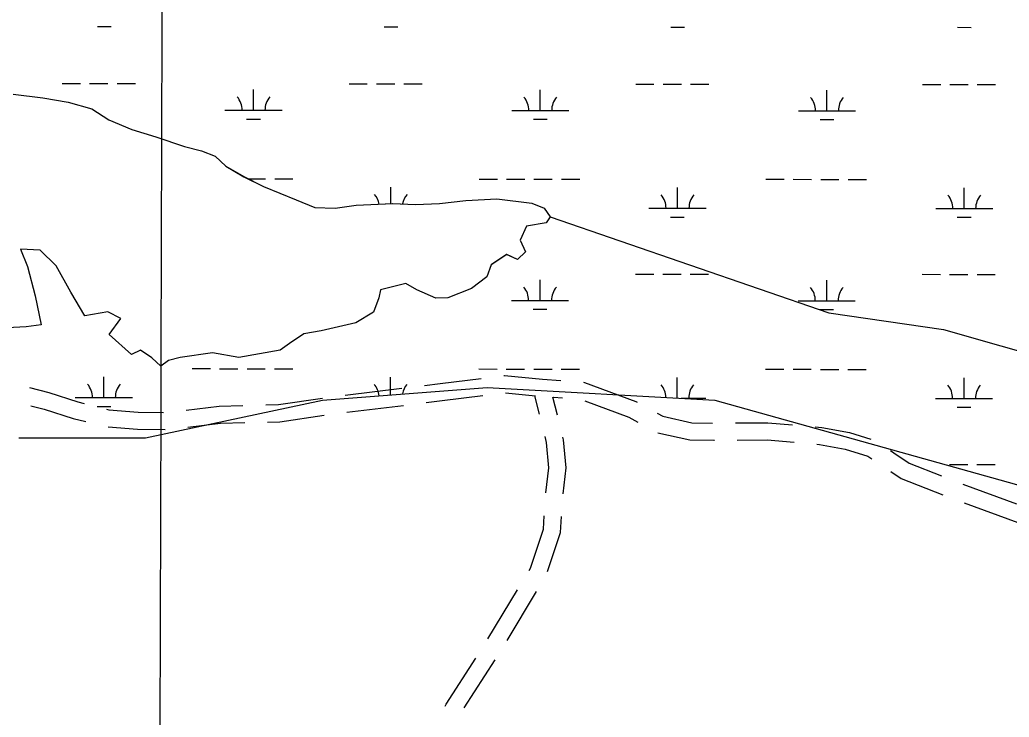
# Model space of a CAD drawing. Extents: x 3148686 to 3186545, y 916144 to 941516.
# Drawn here: x 3176177 to 3177909, y 923636 to 924858 of the extents above; entities that cross this region are included whole.
import ezdxf

# ---------------------------------------------------------------- set-up
doc = ezdxf.new("R2010")
doc.units = 0
for name, color, linetype in [('V-GRID-MAJR', 7, 'Continuous'), ('V-ROAD-CNTR', 7, 'Continuous'), ('V-SITE-VEGE', 7, 'Continuous'), ('V-TOPO-SHOR', 7, 'Continuous'), ('V-WETL-SWMP', 7, 'Continuous')]:
    doc.layers.add(name, color=color, linetype=linetype)

msp = doc.modelspace()

# ---------------------------------------------------------------- linework, layer by layer
at = {"layer": 'V-GRID-MAJR'}
msp.add_spline([(3176416.1, 921480.3), (3176433.8, 927540.7), (3176451.4, 933603.7), (3176469, 939666.7), (3176469, 939669.3)], degree=3, dxfattribs=at)
at = {"layer": 'V-ROAD-CNTR'}
for p, q in [((3176746.4, 924200.1), (3176845.6, 924212.2)), ((3177086.6, 924166.8), (3177078.4, 924199.2)), ((3177117.9, 924165.4), (3177110, 924196.6)), ((3176749.4, 924170.3), (3176848.6, 924182.3)), ((3177827.6, 924044.4), (3177921.4, 924009.8)), ((3177830, 924011.6), (3177923.8, 923976.9)), ((3176996.5, 923773.4), (3177048, 923859.1)), ((3177029.8, 923770.6), (3177081.3, 923856.3)), ((3176954.8, 923652.4), (3177008.8, 923736.6))]:
    msp.add_line(p, q, dxfattribs=at)
for points in [[(3176885.3, 924217), (3176912.8, 924220.4), (3176984.6, 924229.6)], [(3177024.2, 924234.7), (3177025.6, 924234.8), (3177091.7, 924228), (3177123.8, 924225.7)], [(3177163.7, 924222.7), (3177165.2, 924222.6), (3177255.4, 924189.1), (3177257.4, 924188)], [(3176193.8, 924213.4), (3176227.6, 924204.6), (3176278.5, 924188.4), (3176289.8, 924185.6)], [(3177027.2, 924204.5), (3177079.4, 924199.1)], [(3176607.5, 924183), (3176629.7, 924183.6), (3176706.7, 924194.8)], [(3176888.3, 924187.2), (3176916.5, 924190.6), (3176987.5, 924199.7)], [(3177111, 924196.5), (3177126.8, 924195.4)], [(3177166.2, 924190.2), (3177242.9, 924161.7), (3177258.8, 924153)], [(3176196.5, 924181.7), (3176219.3, 924175.8), (3176270.3, 924159.5), (3176292.6, 924153.9)], [(3176328.6, 924175.8), (3176332.8, 924174.7), (3176384.1, 924170.4), (3176428.2, 924170.1)], [(3176468, 924173.9), (3176526, 924181.1), (3176567.6, 924182.1)], [(3176471, 924144), (3176528.2, 924151.1), (3176570.6, 924152.1)], [(3176610.5, 924153.1), (3176632.2, 924153.6), (3176709.7, 924164.9)], [(3177292.4, 924168.7), (3177302.5, 924163.2), (3177353.2, 924151.9), (3177389.8, 924151.3)], [(3176331.4, 924144.7), (3176382.7, 924140.4), (3176431.2, 924140.1)], [(3177429.8, 924151.5), (3177486.5, 924151.8), (3177529.6, 924148.1)], [(3177569.4, 924144.6), (3177580.8, 924143.6), (3177629.1, 924134.8), (3177666.8, 924123.1)], [(3177097.8, 924028.9), (3177103.3, 924073.1), (3177099.1, 924117), (3177096.4, 924128)], [(3177127.9, 924027.4), (3177133.5, 924072.7), (3177128.8, 924122.1), (3177127.6, 924126.7)], [(3177294.1, 924134.3), (3177349.7, 924122), (3177391.7, 924121.2), (3177392.8, 924121.2)], [(3177432.8, 924121.5), (3177485.3, 924121.8), (3177532.6, 924117.7)], [(3177572.4, 924114.2), (3177576.8, 924113.8), (3177622, 924105.6), (3177661.4, 924093.3), (3177668.4, 924088.7)], [(3177701.2, 924103.1), (3177707, 924099.4), (3177734, 924081.1), (3177790.2, 924058.8)], [(3177701.8, 924066.7), (3177719.9, 924054.4), (3177792.6, 924025.7)], [(3177068.6, 923893.4), (3177071.1, 923897.5), (3177093.5, 923965.5), (3177095, 923989)], [(3177100.6, 923891.2), (3177123.2, 923959.7), (3177124.9, 923987.5)], [(3176921.3, 923655.3), (3176923.3, 923658.9), (3176975.1, 923739.6)]]:
    msp.add_lwpolyline(points, dxfattribs=at)
at = {"layer": 'V-SITE-VEGE'}
for p, q in [((3176165.1, 924727.2), (3176217, 924720.8)), ((3176217, 924720.8), (3176261.3, 924713.1)), ((3176261.3, 924713.1), (3176303.2, 924701.6)), ((3176303.2, 924701.6), (3176332.7, 924682.4)), ((3176332.7, 924682.4), (3176373.1, 924665.2)), ((3176373.1, 924665.2), (3176414.8, 924652.8)), ((3176414.8, 924652.8), (3176465.5, 924635.5)), ((3176465.5, 924635.5), (3176495.1, 924628.1)), ((3176495.1, 924628.1), (3176519.1, 924618.8)), ((3176519.1, 924618.8), (3176537.7, 924601.2)), ((3176537.7, 924601.2), (3176569.1, 924582.9)), ((3176569.1, 924582.9), (3176603.8, 924565.7)), ((3176603.8, 924565.7), (3176660.6, 924542.3)), ((3176660.6, 924542.3), (3176693.3, 924528.7)), ((3176729, 924527.6), (3176765.9, 924533.2)), ((3176765.9, 924533.2), (3176829.7, 924535.9)), ((3176829.7, 924535.9), (3176869.7, 924534.2)), ((3176869.7, 924534.2), (3176911.5, 924535.7)), ((3176911.5, 924535.7), (3176958, 924541.2)), ((3176958, 924541.2), (3177011.9, 924544)), ((3177011.9, 924544), (3177073.5, 924536.3)), ((3177073.5, 924536.3), (3177094.9, 924527.6)), ((3176693.3, 924528.7), (3176729, 924527.6)), ((3177094.9, 924527.6), (3177105.6, 924512.6)), ((3177098.6, 924501.9), (3177063.9, 924496.4)), ((3177105.6, 924512.6), (3177098.6, 924501.9)), ((3177063.9, 924496.4), (3177053.1, 924471.8)), ((3177053.1, 924471.8), (3177062.3, 924451.1)), ((3176212.4, 924454.2), (3176178.3, 924455.9)), ((3176178.3, 924455.9), (3176190.2, 924425.7)), ((3176240.5, 924426.6), (3176212.4, 924454.2)), ((3177029.2, 924446.6), (3177001.8, 924428.5)), ((3177048.1, 924438), (3177029.2, 924446.6)), ((3177062.3, 924451.1), (3177048.1, 924438)), ((3176190.2, 924425.7), (3176203.6, 924374.1)), ((3176266, 924380.3), (3176240.5, 924426.6)), ((3177001.8, 924428.5), (3176994.3, 924407.4)), ((3176852.7, 924396), (3176808.4, 924384.8)), ((3176872.2, 924384.4), (3176852.7, 924396)), ((3176994.3, 924407.4), (3176967.6, 924386.8)), ((3176290.7, 924339.2), (3176266, 924380.3)), ((3176808.4, 924384.8), (3176805.6, 924370.9)), ((3176905.2, 924369.9), (3176872.2, 924384.4)), ((3176967.6, 924386.8), (3176926.1, 924370.5)), ((3176203.6, 924374.1), (3176214.4, 924323.5)), ((3176805.6, 924370.9), (3176795.8, 924345.5)), ((3176926.1, 924370.5), (3176905.2, 924369.9)), ((3176330.9, 924346.1), (3176290.7, 924339.2)), ((3176353.5, 924334.4), (3176330.9, 924346.1)), ((3176795.8, 924345.5), (3176765.3, 924327.1)), ((3176333.6, 924306.7), (3176353.5, 924334.4)), ((3176765.3, 924327.1), (3176704.5, 924312.8)), ((3176188.2, 924319.9), (3176154.5, 924317.9)), ((3176214.4, 924323.5), (3176188.2, 924319.9)), ((3176704.5, 924312.8), (3176674.2, 924307.6)), ((3176372.7, 924271.3), (3176333.6, 924306.7)), ((3176649.2, 924290.9), (3176632.8, 924279)), ((3176674.2, 924307.6), (3176649.2, 924290.9)), ((3176388.4, 924278.9), (3176372.7, 924271.3)), ((3176408.3, 924265.4), (3176388.4, 924278.9)), ((3176514.1, 924274.6), (3176457.6, 924266.4)), ((3176560.6, 924266.3), (3176514.1, 924274.6)), ((3176632.8, 924279), (3176560.6, 924266.3)), ((3176423.9, 924250.7), (3176408.3, 924265.4)), ((3176437.1, 924261.1), (3176423.9, 924250.7)), ((3176457.6, 924266.4), (3176437.1, 924261.1))]:
    msp.add_line(p, q, dxfattribs=at)
at = {"layer": 'V-TOPO-SHOR'}
for points in [[(3176165.1, 924727.2), (3176217, 924720.8), (3176261.3, 924713.1), (3176303.2, 924701.6), (3176332.7, 924682.4), (3176373.1, 924665.2), (3176414.8, 924652.8), (3176465.5, 924635.5), (3176495.1, 924628.1), (3176519.1, 924618.8), (3176537.7, 924601.2), (3176569.1, 924582.9), (3176603.8, 924565.7), (3176660.6, 924542.3), (3176693.3, 924528.7), (3176729, 924527.6), (3176765.9, 924533.2), (3176829.7, 924535.9), (3176869.7, 924534.2), (3176911.5, 924535.7), (3176958, 924541.2), (3177011.9, 924544), (3177073.5, 924536.3), (3177094.9, 924527.6), (3177105.6, 924512.6), (3177098.6, 924501.9), (3177063.9, 924496.4), (3177053.1, 924471.8), (3177062.3, 924451.1), (3177048.1, 924438), (3177029.2, 924446.6), (3177001.8, 924428.5), (3176994.3, 924407.4), (3176967.6, 924386.8), (3176926.1, 924370.5), (3176905.2, 924369.9), (3176872.2, 924384.4), (3176852.7, 924396), (3176808.4, 924384.8), (3176805.6, 924370.9), (3176795.8, 924345.5), (3176765.3, 924327.1), (3176704.5, 924312.8), (3176674.2, 924307.6), (3176649.2, 924290.9), (3176632.8, 924279), (3176560.5, 924266.3), (3176514.1, 924274.6), (3176457.6, 924266.4), (3176437.1, 924261.1), (3176423.9, 924250.7), (3176408.3, 924265.4), (3176388.4, 924278.9), (3176372.7, 924271.3), (3176333.6, 924306.7), (3176353.5, 924334.4), (3176330.9, 924346.1), (3176290.7, 924339.2), (3176266, 924380.3), (3176240.5, 924426.6), (3176212.4, 924454.2), (3176178.3, 924455.9), (3176190.2, 924425.7), (3176203.6, 924374.1), (3176214.4, 924323.5), (3176188.2, 924319.9), (3176154.5, 924317.9)], [(3177105.6, 924512.6), (3177593.4, 924344.2), (3177794.1, 924315.3), (3177994.7, 924257.8)]]:
    msp.add_lwpolyline(points, dxfattribs=at)
at = {"layer": 'V-WETL-SWMP'}
for p, q in [((3176312.8, 924845.9), (3176336.8, 924845.9)), ((3176814.7, 924845.4), (3176838.7, 924845.4)), ((3177316.6, 924844.9), (3177340.6, 924844.9)), ((3177818.5, 924844.4), (3177842.5, 924844.3)), ((3176251.2, 924746), (3176283.2, 924746)), ((3176299.2, 924746), (3176331.2, 924745.9)), ((3176347.2, 924745.9), (3176379.2, 924745.9)), ((3176753.2, 924745.5), (3176785.2, 924745.5)), ((3176801.2, 924745.4), (3176833.2, 924745.4)), ((3176849.2, 924745.4), (3176881.2, 924745.3)), ((3177255.1, 924745), (3177287.1, 924744.9)), ((3177303.1, 924744.9), (3177335.1, 924744.9)), ((3177351.1, 924744.9), (3177383.1, 924744.8)), ((3177757, 924744.4), (3177789, 924744.4)), ((3177805, 924744.4), (3177837, 924744.3)), ((3177853, 924744.3), (3177885, 924744.3)), ((3176165.1, 924727.2), (3176217, 924720.8)), ((3176586, 924699.2), (3176586.1, 924735.2)), ((3177088, 924698.7), (3177088, 924734.7)), ((3177589.9, 924698.2), (3177589.9, 924734.2)), ((3176217, 924720.8), (3176261.3, 924713.1)), ((3176261.3, 924713.1), (3176303.2, 924701.6)), ((3176303.2, 924701.6), (3176332.7, 924682.4)), ((3176536, 924699.3), (3176636, 924699.2)), ((3177038, 924698.8), (3177138, 924698.6)), ((3177539.9, 924698.2), (3177639.9, 924698.1)), ((3176332.7, 924682.4), (3176373.1, 924665.2)), ((3176574, 924683.8), (3176598, 924683.8)), ((3177075.9, 924683.3), (3177099.9, 924683.3)), ((3177577.8, 924682.8), (3177601.8, 924682.7)), ((3176373.1, 924665.2), (3176414.8, 924652.8)), ((3176414.8, 924652.8), (3176465.5, 924635.5)), ((3176465.5, 924635.5), (3176495.1, 924628.1)), ((3176495.1, 924628.1), (3176519.1, 924618.8)), ((3176519.1, 924618.8), (3176537.6, 924601.2)), ((3176537.6, 924601.2), (3176569.1, 924582.8)), ((3176569.1, 924582.8), (3176603.8, 924565.6)), ((3176576.5, 924579.2), (3176607.1, 924579.1)), ((3176623.1, 924579.1), (3176655.1, 924579.1)), ((3176981, 924578.7), (3177013, 924578.7)), ((3177029, 924578.7), (3177061, 924578.7)), ((3177077, 924578.6), (3177109, 924578.6)), ((3177125, 924578.6), (3177157, 924578.6)), ((3177482.9, 924578.2), (3177514.9, 924578.2)), ((3177530.9, 924578.2), (3177562.9, 924578.1)), ((3177578.9, 924578.1), (3177610.9, 924578.1)), ((3177626.9, 924578.1), (3177658.9, 924578)), ((3176603.8, 924565.6), (3176660.6, 924542.3)), ((3176826.3, 924535.7), (3176826.4, 924564.2)), ((3177328.2, 924527.6), (3177328.3, 924563.6)), ((3177830.2, 924527.1), (3177830.2, 924563.1)), ((3176660.6, 924542.3), (3176693.3, 924528.7)), ((3176729, 924527.6), (3176765.9, 924533.2)), ((3176765.9, 924533.2), (3176829.6, 924535.8)), ((3176829.6, 924535.8), (3176869.7, 924534.2)), ((3176869.7, 924534.2), (3176911.5, 924535.7)), ((3176911.5, 924535.7), (3176958, 924541.1)), ((3176958, 924541.1), (3177011.9, 924544)), ((3177011.9, 924544), (3177073.5, 924536.3)), ((3177073.5, 924536.3), (3177094.9, 924527.6)), ((3176693.3, 924528.7), (3176729, 924527.6)), ((3177094.9, 924527.6), (3177105.6, 924512.6)), ((3177278.2, 924527.7), (3177378.2, 924527.6)), ((3177780.2, 924527.2), (3177880.2, 924527.1)), ((3177098.6, 924501.9), (3177063.8, 924496.3)), ((3177105.6, 924512.6), (3177098.6, 924501.9)), ((3177316.2, 924512.2), (3177340.2, 924512.2)), ((3177818.1, 924511.7), (3177842.1, 924511.7)), ((3177063.8, 924496.3), (3177053, 924471.8)), ((3177053, 924471.8), (3177062.2, 924451)), ((3176212.4, 924454.2), (3176178.3, 924455.9)), ((3176178.3, 924455.9), (3176190.1, 924425.7)), ((3176240.5, 924426.6), (3176212.4, 924454.2)), ((3177029.1, 924446.6), (3177001.8, 924428.5)), ((3177048.1, 924438), (3177029.1, 924446.6)), ((3177062.2, 924451), (3177048.1, 924438)), ((3176190.1, 924425.7), (3176203.6, 924374.1)), ((3176266, 924380.3), (3176240.5, 924426.6)), ((3177001.8, 924428.5), (3176994.3, 924407.4)), ((3177254.7, 924412.3), (3177286.7, 924412.2)), ((3177302.7, 924412.2), (3177334.7, 924412.2)), ((3177350.7, 924412.2), (3177382.7, 924412.1)), ((3176852.7, 924396), (3176808.3, 924384.7)), ((3176872.2, 924384.4), (3176852.7, 924396)), ((3176994.3, 924407.4), (3176967.6, 924386.8)), ((3177087.6, 924366), (3177087.6, 924402)), ((3177589.5, 924365.5), (3177589.5, 924401.5)), ((3177756.6, 924411.8), (3177788.6, 924411.7)), ((3177804.6, 924411.7), (3177836.6, 924411.7)), ((3177852.6, 924411.7), (3177884.6, 924411.6)), ((3176290.7, 924339.2), (3176266, 924380.3)), ((3176808.3, 924384.7), (3176805.6, 924370.9)), ((3176905.1, 924369.9), (3176872.2, 924384.4)), ((3176967.6, 924386.8), (3176926.1, 924370.5)), ((3176203.6, 924374.1), (3176214.3, 924323.4)), ((3176805.6, 924370.9), (3176795.8, 924345.5)), ((3176926.1, 924370.5), (3176905.1, 924369.9)), ((3177037.6, 924366.1), (3177137.6, 924366)), ((3177539.5, 924365.6), (3177639.5, 924365.4)), ((3176330.9, 924346.1), (3176290.7, 924339.2)), ((3176353.5, 924334.4), (3176330.9, 924346.1)), ((3176795.8, 924345.5), (3176765.3, 924327.1)), ((3177075.6, 924350.6), (3177099.6, 924350.6)), ((3177577.5, 924350.1), (3177601.5, 924350.1)), ((3176333.6, 924306.7), (3176353.5, 924334.4)), ((3176765.3, 924327.1), (3176704.5, 924312.7)), ((3176188.1, 924319.9), (3176154.5, 924317.9)), ((3176214.3, 924323.4), (3176188.1, 924319.9)), ((3176704.5, 924312.7), (3176674.2, 924307.5)), ((3176372.7, 924271.3), (3176333.6, 924306.7)), ((3176649.2, 924290.9), (3176632.8, 924279)), ((3176674.2, 924307.5), (3176649.2, 924290.9)), ((3176388.4, 924278.9), (3176372.7, 924271.3)), ((3176408.3, 924265.4), (3176388.4, 924278.9)), ((3176514.1, 924274.6), (3176457.5, 924266.4)), ((3176560.5, 924266.3), (3176514.1, 924274.6)), ((3176632.8, 924279), (3176560.5, 924266.3)), ((3176423.9, 924250.7), (3176408.3, 924265.4)), ((3176437, 924261.1), (3176423.9, 924250.7)), ((3176457.5, 924266.4), (3176437, 924261.1)), ((3176478.7, 924246.6), (3176510.7, 924246.6)), ((3176526.7, 924246.5), (3176558.7, 924246.5)), ((3176574.7, 924246.5), (3176606.7, 924246.5)), ((3176622.7, 924246.4), (3176654.7, 924246.4)), ((3176980.6, 924246.1), (3177012.6, 924246)), ((3177028.6, 924246), (3177060.6, 924246)), ((3177076.6, 924246), (3177108.6, 924245.9)), ((3177124.6, 924245.9), (3177156.6, 924245.9)), ((3177482.5, 924245.5), (3177514.5, 924245.5)), ((3177530.5, 924245.5), (3177562.5, 924245.5)), ((3177578.5, 924245.4), (3177610.5, 924245.4)), ((3177626.5, 924245.4), (3177658.5, 924245.4)), ((3176324.1, 924196), (3176324.1, 924232)), ((3176826, 924200.9), (3176826, 924231.5)), ((3177327.9, 924195.3), (3177327.9, 924231)), ((3177829.8, 924194.4), (3177829.8, 924230.4)), ((3176706.9, 924191.7), (3176994.8, 924213.9)), ((3176994.8, 924213.9), (3177393.4, 924191.7)), ((3176274.1, 924196.1), (3176374.1, 924196)), ((3176396.9, 924125.2), (3176706.9, 924191.7)), ((3177334.9, 924195), (3177377.9, 924194.9)), ((3177393.4, 924191.7), (3177947, 924036.6)), ((3177779.8, 924194.5), (3177879.8, 924194.4)), ((3176312.1, 924180.6), (3176336.1, 924180.6)), ((3177817.8, 924179), (3177841.8, 924179)), ((3176175.5, 924125.2), (3176396.9, 924125.2)), ((3177804.3, 924079), (3177836.3, 924079)), ((3177852.3, 924079), (3177884.3, 924078.9))]:
    msp.add_line(p, q, dxfattribs=at)
for centre, start, end in [((3176530.8, 924699.8), 359.1678, 40.7115), ((3176641.3, 924699.6), 139.1678, 180.7115), ((3177032.7, 924699.2), 359.1678, 40.7115), ((3177143.2, 924699.1), 139.1678, 180.7115), ((3177534.6, 924698.7), 359.1678, 40.7115), ((3177645.1, 924698.6), 139.1678, 180.7115), ((3176771.1, 924528.7), 10.0494, 40.7115), ((3176881.6, 924528.6), 139.1678, 169.3011), ((3177273, 924528.2), 359.1678, 40.7115), ((3177383.5, 924528.1), 139.1678, 180.7115), ((3177774.9, 924527.6), 359.1678, 40.7115), ((3177885.4, 924527.5), 139.1678, 180.7115), ((3177032.4, 924366.6), 359.1678, 40.7115), ((3177142.8, 924366.4), 139.1678, 180.7115), ((3177534.3, 924366), 359.1678, 40.7115), ((3177644.8, 924365.9), 139.1678, 180.7115), ((3176268.8, 924196.6), 359.1678, 40.7115), ((3176379.3, 924196.4), 139.1678, 180.7115), ((3176770.7, 924196), 5.3566, 40.7115), ((3176881.2, 924195.9), 139.1678, 169.3016), ((3177272.7, 924195.5), 1.5617, 40.7115), ((3177383.1, 924195.4), 139.1678, 180.7115), ((3177774.6, 924195), 359.1678, 40.7115), ((3177885, 924194.8), 139.1678, 180.7115)]:
    msp.add_arc(centre, 35.2, start, end, dxfattribs=at)

doc.saveas('drawing.dxf')
